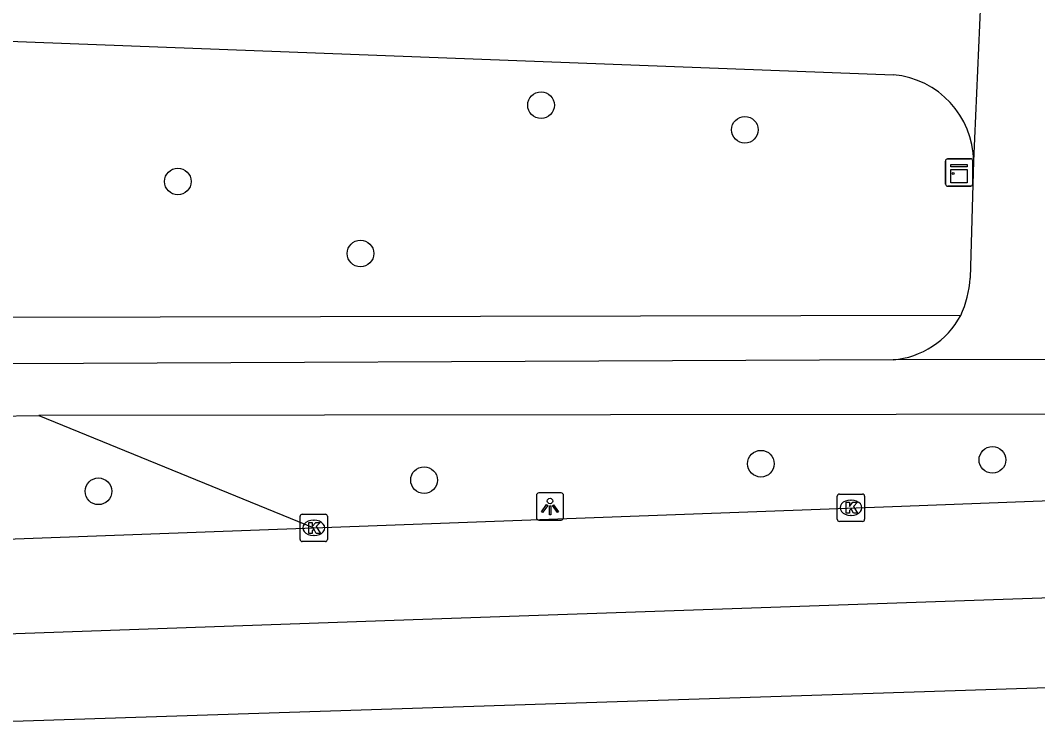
# Model space of a CAD drawing. Extents: x 161355 to 162026, y 386504 to 387459.
# Drawn here: x 161385.64 to 161422.95, y 386507.15 to 386533.26 of the extents above; entities that cross this region are included whole.
import ezdxf

# ---------------------------------------------------------------- set-up
doc = ezdxf.new("R2010")
doc.units = 0
for name, color, linetype in [('IMGEO_Berm_groen', 7, 'Continuous'), ('IMGEO_Boom', 7, 'Continuous'), ('IMGEO_Fietspad_gesloten', 7, 'Continuous'), ('IMGEO_Fietspad_open', 7, 'Continuous'), ('IMGEO_Kast', 7, 'Continuous'), ('IMGEO_Kolk', 7, 'Continuous'), ('IMGEO_Lichtpunt', 7, 'Continuous'), ('IMGEO_Rijbaan_regionaal_gesloten', 7, 'Continuous'), ('IMGEO_Voetpad_open', 7, 'Continuous')]:
    doc.layers.add(name, color=color, linetype=linetype)

msp = doc.modelspace()

# ---------------------------------------------------------------- linework, layer by layer
at = {"layer": 'IMGEO_Berm_groen'}
msp.add_lwpolyline([(161386.319, 386518.778), (161396.404, 386514.655)], dxfattribs=at)
at = {"layer": 'IMGEO_Boom'}
for centre in [(161404.739, 386530.154), (161412.215, 386529.253), (161391.416, 386527.357), (161398.115, 386524.717), (161421.293, 386517.149), (161412.802, 386517.01), (161400.448, 386516.408), (161388.506, 386515.998)]:
    msp.add_circle(centre, 0.489, dxfattribs=at)
at = {"layer": 'IMGEO_Fietspad_gesloten'}
for points in [[(161417.651, 386520.815), (161379.848, 386520.652), (161371.3, 386520.69)], [(161426.31, 386520.835), (161417.651, 386520.815)], [(161371.857, 386518.712), (161372.917, 386518.726), (161379.708, 386518.678), (161386.319, 386518.778)], [(161431.459, 386518.828), (161417.764, 386518.813), (161386.319, 386518.778)]]:
    msp.add_lwpolyline(points, dxfattribs=at)
at = {"layer": 'IMGEO_Fietspad_open'}
for points in [[(161420.966, 386536.425), (161420.606, 386528.103)], [(161384.507, 386532.532), (161384.895, 386532.517), (161417.668, 386531.27)], [(161420.606, 386528.103), (161420.475, 386523.814)]]:
    msp.add_lwpolyline(points, dxfattribs=at)
for centre, radius, start, end in [((161417.374, 386528.051), 3.233, 0.9245, 84.7791), ((161416.658, 386524.042), 3.824, 335.2664, 356.5825), ((161417.379, 386523.932), 3.129, 274.9776, 331.556)]:
    msp.add_arc(centre, radius, start, end, dxfattribs=at)
at = {"layer": 'IMGEO_Kast'}
for p, q in [((161419.572, 386527.262), (161419.572, 386528.103)), ((161419.572, 386528.103), (161419.572, 386527.262)), ((161419.647, 386528.187), (161420.488, 386528.187)), ((161420.488, 386528.187), (161419.647, 386528.187)), ((161420.572, 386528.112), (161420.572, 386527.271)), ((161420.572, 386527.271), (161420.572, 386528.112)), ((161420.497, 386527.187), (161419.656, 386527.187)), ((161419.656, 386527.187), (161420.497, 386527.187))]:
    msp.add_line(p, q, dxfattribs=at)
for points in [[(161419.767, 386527.977), (161420.367, 386527.977), (161420.367, 386527.892), (161419.767, 386527.892), (161419.767, 386527.977)], [(161419.767, 386527.802), (161420.367, 386527.802), (161420.367, 386527.313), (161419.767, 386527.313), (161419.767, 386527.802)]]:
    msp.add_lwpolyline(points, dxfattribs=at)
msp.add_circle((161419.851, 386527.651), 0.0377, dxfattribs=at)
for centre, start, end in [((161419.65, 386528.109), 92.4484, 184.2845), ((161419.65, 386528.109), 92.4484, 184.2845), ((161420.494, 386528.109), 2.4484, 94.2845), ((161420.494, 386528.109), 2.4484, 94.2845), ((161419.65, 386527.265), 182.4484, 274.2845), ((161419.65, 386527.265), 182.4484, 274.2845), ((161420.494, 386527.265), 272.4484, 4.2845), ((161420.494, 386527.265), 272.4484, 4.2845)]:
    msp.add_arc(centre, 0.0779, start, end, dxfattribs=at)
at = {"layer": 'IMGEO_Kolk'}
for p, q in [((161415.605, 386514.97), (161415.605, 386515.822)), ((161415.68, 386515.896), (161416.532, 386515.896)), ((161416.093, 386515.676), (161416.118, 386515.676)), ((161416.606, 386515.822), (161416.606, 386514.97)), ((161395.903, 386514.23), (161395.903, 386515.082)), ((161395.978, 386515.156), (161396.83, 386515.156)), ((161396.391, 386514.936), (161396.416, 386514.936)), ((161396.904, 386515.082), (161396.904, 386514.23)), ((161416.116, 386515.116), (161416.091, 386515.116)), ((161416.532, 386514.896), (161415.68, 386514.896)), ((161396.414, 386514.376), (161396.389, 386514.376)), ((161396.83, 386514.156), (161395.978, 386514.156))]:
    msp.add_line(p, q, dxfattribs=at)
for points in [[(161415.605, 386514.97), (161415.605, 386515.822)], [(161415.68, 386515.896), (161416.532, 386515.896)], [(161416.606, 386515.822), (161416.606, 386514.97)], [(161415.926, 386515.596), (161416.049, 386515.596), (161416.049, 386515.445), (161416.179, 386515.596), (161416.343, 386515.596), (161416.197, 386515.445), (161416.35, 386515.196), (161416.198, 386515.196), (161416.113, 386515.36), (161416.049, 386515.293), (161416.049, 386515.196), (161415.926, 386515.196), (161415.926, 386515.596)], [(161395.903, 386514.23), (161395.903, 386515.082)], [(161395.978, 386515.156), (161396.83, 386515.156)], [(161396.904, 386515.082), (161396.904, 386514.23)], [(161396.224, 386514.856), (161396.347, 386514.856), (161396.347, 386514.705), (161396.477, 386514.856), (161396.641, 386514.856), (161396.495, 386514.705), (161396.648, 386514.456), (161396.496, 386514.456), (161396.411, 386514.62), (161396.347, 386514.553), (161396.347, 386514.456), (161396.224, 386514.456), (161396.224, 386514.856)], [(161416.532, 386514.896), (161415.68, 386514.896)], [(161396.83, 386514.156), (161395.978, 386514.156)]]:
    msp.add_lwpolyline(points, dxfattribs=at)
for centre, start, end in [((161415.682, 386515.82), 91.552, 178.448), ((161415.682, 386515.82), 91.552, 178.448), ((161416.53, 386515.82), 1.552, 88.448), ((161416.53, 386515.82), 1.552, 88.448), ((161395.98, 386515.08), 91.552, 178.448), ((161395.98, 386515.08), 91.552, 178.448), ((161396.828, 386515.08), 1.552, 88.448), ((161396.828, 386515.08), 1.552, 88.448), ((161415.682, 386514.972), 181.552, 268.448), ((161415.682, 386514.972), 181.552, 268.448), ((161416.53, 386514.972), 271.552, 358.448), ((161416.53, 386514.972), 271.552, 358.448), ((161395.98, 386514.232), 181.552, 268.448), ((161395.98, 386514.232), 181.552, 268.448), ((161396.828, 386514.232), 271.552, 358.448), ((161396.828, 386514.232), 271.552, 358.448)]:
    msp.add_arc(centre, 0.0765, start, end, dxfattribs=at)
for centre, major_axis, ratio, start_param, end_param in [((161416.092, 386515.396), (-0.387, 0.002), 0.722429, 4.712389, 7.853982), ((161416.117, 386515.396), (-0.39, 0.002), 0.717154, 1.570796, 4.712389), ((161396.39, 386514.656), (-0.387, 0.002), 0.722429, 4.712389, 7.853982), ((161396.415, 386514.656), (-0.39, 0.002), 0.717154, 1.570796, 4.712389)]:
    msp.add_ellipse(centre, major_axis=major_axis, ratio=ratio, start_param=start_param, end_param=end_param, dxfattribs=at)
at = {"layer": 'IMGEO_Lichtpunt'}
for p, q in [((161404.569, 386515.844), (161404.569, 386515.037)), ((161404.569, 386515.844), (161404.569, 386515.037)), ((161405.471, 386515.939), (161404.663, 386515.939)), ((161405.471, 386515.939), (161404.663, 386515.939)), ((161405.565, 386515.037), (161405.565, 386515.844)), ((161405.565, 386515.037), (161405.565, 386515.844)), ((161404.663, 386514.943), (161405.471, 386514.943)), ((161404.663, 386514.943), (161405.471, 386514.943))]:
    msp.add_line(p, q, dxfattribs=at)
for points in [[(161404.943, 386515.508), (161404.982, 386515.48), (161404.794, 386515.218), (161404.756, 386515.245), (161404.943, 386515.508)], [(161405.045, 386515.46), (161405.092, 386515.46), (161405.092, 386515.138), (161405.045, 386515.138), (161405.045, 386515.46)], [(161405.155, 386515.48), (161405.193, 386515.507), (161405.38, 386515.245), (161405.341, 386515.217), (161405.155, 386515.48)]]:
    msp.add_lwpolyline(points, dxfattribs=at)
msp.add_circle((161405.068, 386515.642), 0.0994, dxfattribs=at)
for centre, start, end in [((161404.663, 386515.844), 90, 180), ((161404.663, 386515.844), 90, 180), ((161405.471, 386515.844), 0, 90), ((161405.471, 386515.844), 0, 90), ((161404.663, 386515.037), 180, 270), ((161404.663, 386515.037), 180, 270), ((161405.471, 386515.037), 270, 0), ((161405.471, 386515.037), 270, 360)]:
    msp.add_arc(centre, 0.0946, start, end, dxfattribs=at)
at = {"layer": 'IMGEO_Rijbaan_regionaal_gesloten'}
for points in [[(161396.404, 386514.655), (161417.954, 386515.458), (161435.675, 386516.119), (161444.903, 386515.98), (161463.369, 386514.603), (161481.999, 386514.474), (161500, 386515.21), (161507.69, 386515.477)], [(161371.98, 386513.771), (161374.14, 386513.837), (161396.404, 386514.655)], [(161507.615, 386511.531), (161477.196, 386511.531), (161453.931, 386511.811), (161441.027, 386512.554), (161433.049, 386512.42), (161400.743, 386511.313), (161371.926, 386510.29), (161371.541, 386510.28)], [(161371.67, 386507.149), (161375.224, 386507.246), (161437.2, 386509.26), (161444.305, 386508.987), (161451.996, 386508.692), (161456.01, 386508.461), (161462.664, 386508.078)]]:
    msp.add_lwpolyline(points, dxfattribs=at)
at = {"layer": 'IMGEO_Voetpad_open'}
msp.add_lwpolyline([(161420.131, 386522.442), (161384.895, 386522.37), (161384.452, 386522.369)], dxfattribs=at)

doc.saveas('drawing.dxf')
